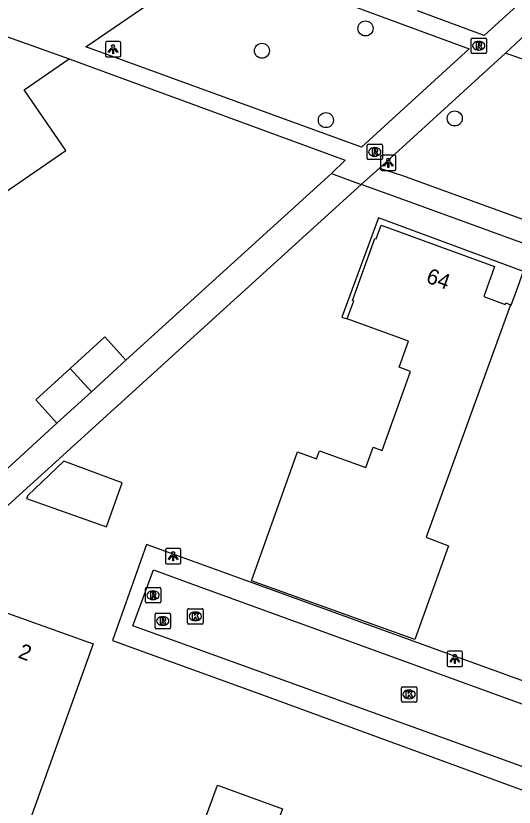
# Model space of a CAD drawing. Extents: x 155275 to 156263, y 382654 to 383635.
# Drawn here: x 155692.4 to 155724.8, y 382957.7 to 383009.2 of the extents above; entities that cross this region are included whole.
import ezdxf

# ---------------------------------------------------------------- set-up
doc = ezdxf.new("R2010")
doc.units = 0
for name, color, linetype in [('IMGEO_Boom', 7, 'Continuous'), ('IMGEO_Kolk', 7, 'Continuous'), ('IMGEO_Lichtpunt', 7, 'Continuous'), ('IMGEO_Pand', 7, 'Continuous'), ('IMGEO_Pand_nummerreeks', 7, 'Continuous'), ('IMGEO_Pand_overbouw', 7, 'Continuous'), ('IMGEO_Rijbaan_lokaal_open', 7, 'Continuous'), ('IMGEO_Rioolput', 7, 'Continuous'), ('IMGEO_Voetpad_open', 7, 'Continuous')]:
    doc.layers.add(name, color=color, linetype=linetype)

msp = doc.modelspace()

# ---------------------------------------------------------------- linework, layer by layer
at = {"layer": 'IMGEO_Boom'}
for centre in [(155715.103, 383008.34), (155708.364, 383006.887), (155720.91, 383002.486), (155712.525, 383002.376)]:
    msp.add_circle(centre, 0.489, dxfattribs=at)
at = {"layer": 'IMGEO_Kolk'}
for p, q in [((155703.53, 382969.684), (155703.53, 382970.536)), ((155703.605, 382970.61), (155704.457, 382970.61)), ((155704.531, 382970.536), (155704.531, 382969.684)), ((155704.018, 382970.39), (155704.043, 382970.39)), ((155704.457, 382969.61), (155703.605, 382969.61)), ((155704.041, 382969.83), (155704.016, 382969.83)), ((155717.436, 382964.61), (155717.436, 382965.462)), ((155717.511, 382965.536), (155718.363, 382965.536)), ((155718.437, 382965.462), (155718.437, 382964.61)), ((155717.924, 382965.316), (155717.949, 382965.316)), ((155718.363, 382964.536), (155717.511, 382964.536)), ((155717.947, 382964.756), (155717.922, 382964.756))]:
    msp.add_line(p, q, dxfattribs=at)
for points in [[(155703.53, 382969.684), (155703.53, 382970.536)], [(155703.605, 382970.61), (155704.457, 382970.61)], [(155704.531, 382970.536), (155704.531, 382969.684)], [(155703.851, 382970.31), (155703.974, 382970.31), (155703.974, 382970.159), (155704.104, 382970.31), (155704.268, 382970.31), (155704.122, 382970.159), (155704.275, 382969.91), (155704.123, 382969.91), (155704.038, 382970.074), (155703.974, 382970.007), (155703.974, 382969.91), (155703.851, 382969.91), (155703.851, 382970.31)], [(155704.457, 382969.61), (155703.605, 382969.61)], [(155717.436, 382964.61), (155717.436, 382965.462)], [(155717.511, 382965.536), (155718.363, 382965.536)], [(155718.437, 382965.462), (155718.437, 382964.61)], [(155717.757, 382965.236), (155717.88, 382965.236), (155717.88, 382965.085), (155718.01, 382965.236), (155718.174, 382965.236), (155718.028, 382965.085), (155718.181, 382964.836), (155718.029, 382964.836), (155717.944, 382965), (155717.88, 382964.933), (155717.88, 382964.836), (155717.757, 382964.836), (155717.757, 382965.236)], [(155718.363, 382964.536), (155717.511, 382964.536)]]:
    msp.add_lwpolyline(points, dxfattribs=at)
for centre, start, end in [((155703.607, 382970.534), 91.552, 178.448), ((155703.607, 382970.534), 91.552, 178.448), ((155704.455, 382970.534), 1.552, 88.448), ((155704.455, 382970.534), 1.552, 88.448), ((155703.607, 382969.686), 181.552, 268.448), ((155703.607, 382969.686), 181.552, 268.448), ((155704.455, 382969.686), 271.552, 358.448), ((155704.455, 382969.686), 271.552, 358.448), ((155717.513, 382965.46), 91.552, 178.448), ((155717.513, 382965.46), 91.552, 178.448), ((155718.361, 382965.46), 1.552, 88.448), ((155718.361, 382965.46), 1.552, 88.448), ((155717.513, 382964.612), 181.552, 268.448), ((155717.513, 382964.612), 181.552, 268.448), ((155718.361, 382964.612), 271.552, 358.448), ((155718.361, 382964.612), 271.552, 358.448)]:
    msp.add_arc(centre, 0.0765, start, end, dxfattribs=at)
for centre, major_axis, ratio, start_param, end_param in [((155704.017, 382970.11), (-0.387, 0.002), 0.722429, 4.712389, 7.853982), ((155704.042, 382970.11), (-0.39, 0.002), 0.717154, 1.570796, 4.712389), ((155717.923, 382965.036), (-0.387, 0.002), 0.722429, 4.712389, 7.853982), ((155717.948, 382965.036), (-0.39, 0.002), 0.717154, 1.570796, 4.712389)]:
    msp.add_ellipse(centre, major_axis=major_axis, ratio=ratio, start_param=start_param, end_param=end_param, dxfattribs=at)
at = {"layer": 'IMGEO_Lichtpunt'}
for p, q in [((155698.183, 383007.391), (155698.183, 383006.584)), ((155698.183, 383007.391), (155698.183, 383006.584)), ((155699.085, 383007.486), (155698.277, 383007.486)), ((155699.085, 383007.486), (155698.277, 383007.486)), ((155699.179, 383006.584), (155699.179, 383007.391)), ((155699.179, 383006.584), (155699.179, 383007.391)), ((155698.277, 383006.49), (155699.085, 383006.49)), ((155698.277, 383006.49), (155699.085, 383006.49)), ((155716.089, 383000.004), (155716.089, 382999.197)), ((155716.089, 383000.004), (155716.089, 382999.197)), ((155716.991, 383000.099), (155716.183, 383000.099)), ((155716.991, 383000.099), (155716.183, 383000.099)), ((155717.085, 382999.197), (155717.085, 383000.004)), ((155717.085, 382999.197), (155717.085, 383000.004)), ((155716.183, 382999.103), (155716.991, 382999.103)), ((155716.183, 382999.103), (155716.991, 382999.103)), ((155702.088, 382974.421), (155702.088, 382973.614)), ((155702.088, 382974.421), (155702.088, 382973.614)), ((155702.99, 382974.516), (155702.182, 382974.516)), ((155702.99, 382974.516), (155702.182, 382974.516)), ((155703.084, 382973.614), (155703.084, 382974.421)), ((155703.084, 382973.614), (155703.084, 382974.421)), ((155702.182, 382973.52), (155702.99, 382973.52)), ((155702.182, 382973.52), (155702.99, 382973.52)), ((155720.416, 382967.749), (155720.416, 382966.942)), ((155720.416, 382967.749), (155720.416, 382966.942)), ((155721.318, 382967.844), (155720.51, 382967.844)), ((155721.318, 382967.844), (155720.51, 382967.844)), ((155721.412, 382966.942), (155721.412, 382967.749)), ((155721.412, 382966.942), (155721.412, 382967.749)), ((155720.51, 382966.848), (155721.318, 382966.848)), ((155720.51, 382966.848), (155721.318, 382966.848))]:
    msp.add_line(p, q, dxfattribs=at)
for points in [[(155698.557, 383007.055), (155698.596, 383007.027), (155698.408, 383006.765), (155698.37, 383006.792), (155698.557, 383007.055)], [(155698.659, 383007.007), (155698.706, 383007.007), (155698.706, 383006.685), (155698.659, 383006.685), (155698.659, 383007.007)], [(155698.769, 383007.027), (155698.807, 383007.054), (155698.994, 383006.792), (155698.955, 383006.764), (155698.769, 383007.027)], [(155716.463, 382999.668), (155716.502, 382999.64), (155716.314, 382999.378), (155716.276, 382999.405), (155716.463, 382999.668)], [(155716.565, 382999.62), (155716.612, 382999.62), (155716.612, 382999.298), (155716.565, 382999.298), (155716.565, 382999.62)], [(155716.675, 382999.64), (155716.713, 382999.667), (155716.9, 382999.405), (155716.861, 382999.377), (155716.675, 382999.64)], [(155702.462, 382974.085), (155702.501, 382974.057), (155702.313, 382973.795), (155702.275, 382973.822), (155702.462, 382974.085)], [(155702.674, 382974.057), (155702.712, 382974.084), (155702.899, 382973.822), (155702.86, 382973.794), (155702.674, 382974.057)], [(155702.564, 382974.037), (155702.611, 382974.037), (155702.611, 382973.715), (155702.564, 382973.715), (155702.564, 382974.037)], [(155720.79, 382967.413), (155720.829, 382967.385), (155720.641, 382967.123), (155720.603, 382967.15), (155720.79, 382967.413)], [(155721.002, 382967.385), (155721.04, 382967.412), (155721.227, 382967.15), (155721.188, 382967.122), (155721.002, 382967.385)], [(155720.892, 382967.365), (155720.939, 382967.365), (155720.939, 382967.043), (155720.892, 382967.043), (155720.892, 382967.365)]]:
    msp.add_lwpolyline(points, dxfattribs=at)
for centre in [(155698.682, 383007.189), (155716.588, 382999.802), (155702.587, 382974.219), (155720.915, 382967.547)]:
    msp.add_circle(centre, 0.0994, dxfattribs=at)
for centre, start, end in [((155698.277, 383007.391), 90, 180), ((155698.277, 383007.391), 90, 180), ((155699.085, 383007.391), 0, 90), ((155699.085, 383007.391), 0, 90), ((155698.277, 383006.584), 180, 270), ((155698.277, 383006.584), 180, 270), ((155699.085, 383006.584), 270, 0), ((155699.085, 383006.584), 270, 360), ((155716.183, 383000.004), 90, 180), ((155716.183, 383000.004), 90, 180), ((155716.991, 383000.004), 0, 90), ((155716.991, 383000.004), 0, 90), ((155716.183, 382999.197), 180, 270), ((155716.183, 382999.197), 180, 270), ((155716.991, 382999.197), 270, 0), ((155716.991, 382999.197), 270, 360), ((155702.182, 382974.421), 90, 180), ((155702.182, 382974.421), 90, 180), ((155702.99, 382974.421), 0, 90), ((155702.99, 382974.421), 0, 90), ((155702.182, 382973.614), 180, 270), ((155702.182, 382973.614), 180, 270), ((155702.99, 382973.614), 270, 0), ((155702.99, 382973.614), 270, 360), ((155720.51, 382967.749), 90, 180), ((155720.51, 382967.749), 90, 180), ((155721.318, 382967.749), 0, 90), ((155721.318, 382967.749), 0, 90), ((155720.51, 382966.942), 180, 270), ((155720.51, 382966.942), 180, 270), ((155721.318, 382966.942), 270, 0), ((155721.318, 382966.942), 270, 360)]:
    msp.add_arc(centre, 0.0946, start, end, dxfattribs=at)
at = {"layer": 'IMGEO_Pand'}
for points in [[(155685.053, 383010.212), (155695.816, 383006.356)], [(155688.866, 382998.705), (155690.229, 382996.715), (155695.6, 383000.393), (155692.889, 383004.353), (155695.816, 383006.356)], [(155719.049, 382975.249), (155719.097, 382975.23), (155720.51, 382974.702), (155718.311, 382968.602), (155707.68, 382972.411), (155710.685, 382980.799), (155711.918, 382980.357), (155712.104, 382980.875), (155715.114, 382979.79), (155715.594, 382981.116), (155716.177, 382980.905), (155718.035, 382986.039), (155717.283, 382986.311), (155717.895, 382988.004), (155713.908, 382989.447), (155714.334, 382990.622), (155714.249, 382990.653), (155715.709, 382994.686), (155715.794, 382994.656), (155716.114, 382995.54), (155723.503, 382992.865), (155723.342, 382992.424), (155722.794, 382990.904), (155724.189, 382990.392), (155724.23, 382990.493), (155724.545, 382990.369), (155719.049, 382975.249)], [(155699.514, 382986.761), (155698.145, 382988.276), (155695.896, 382986.233)], [(155697.27, 382984.72), (155699.514, 382986.761)], [(155695.896, 382986.233), (155693.647, 382984.19), (155695.022, 382982.676)], [(155697.27, 382984.72), (155695.896, 382986.233)], [(155695.022, 382982.676), (155697.27, 382984.72)], [(155698.243, 382975.942), (155699.266, 382978.783), (155695.474, 382980.199), (155693.123, 382977.967), (155693.044, 382977.784), (155698.243, 382975.942)], [(155688.871, 382944.631), (155683.168, 382946.682), (155683.524, 382947.67), (155681.999, 382948.218), (155681.749, 382947.521), (155678.228, 382948.933), (155680.654, 382953.075), (155684.796, 382951.52), (155685.638, 382954.043), (155684.546, 382954.463), (155686.112, 382958.532), (155687.232, 382958.101), (155688.473, 382961.906), (155686.54, 382962.642), (155687.629, 382964.495), (155687.67, 382964.565), (155687.418, 382964.625), (155690.944, 382970.63), (155697.388, 382968.32), (155688.871, 382944.631)], [(155705.546, 382946.147), (155705.41, 382946.197), (155704.99, 382945.03), (155703.054, 382945.732), (155701.076, 382940.28), (155692.707, 382943.307), (155695.029, 382949.709), (155695.188, 382949.651), (155695.869, 382951.532), (155697.693, 382950.872), (155698.68, 382953.599), (155699.808, 382953.191), (155700.87, 382956.114), (155703.958, 382954.988), (155705.467, 382959.123), (155709.692, 382957.595), (155705.546, 382946.147)]]:
    msp.add_lwpolyline(points, dxfattribs=at)
at = {"layer": 'IMGEO_Pand_overbouw'}
msp.add_lwpolyline([(155725.305, 382992.323), (155725.385, 382992.535), (155715.951, 382996.018), (155713.572, 382989.573), (155713.908, 382989.447), (155714.334, 382990.622), (155714.249, 382990.653), (155715.709, 382994.686), (155715.794, 382994.656), (155716.114, 382995.54), (155723.503, 382992.865), (155723.342, 382992.424), (155722.794, 382990.904), (155724.189, 382990.392), (155724.23, 382990.493), (155724.589, 382990.352), (155725.012, 382991.517)], close=True, dxfattribs=at)
at = {"layer": 'IMGEO_Rijbaan_lokaal_open'}
msp.add_lwpolyline([(155764.453, 382946.196), (155699.973, 382969.498), (155701.308, 382973.138), (155704.093, 382972.126), (155765.747, 382949.717)], dxfattribs=at)
at = {"layer": 'IMGEO_Rioolput'}
for p, q in [((155721.974, 383006.788), (155721.974, 383007.64)), ((155722.049, 383007.714), (155722.901, 383007.714)), ((155722.975, 383007.64), (155722.975, 383006.788)), ((155722.462, 383007.494), (155722.487, 383007.494)), ((155722.901, 383006.714), (155722.049, 383006.714)), ((155722.485, 383006.934), (155722.46, 383006.934)), ((155715.205, 382999.883), (155715.205, 383000.735)), ((155715.28, 383000.809), (155716.132, 383000.809)), ((155715.693, 383000.589), (155715.718, 383000.589)), ((155716.206, 383000.735), (155716.206, 382999.883)), ((155716.132, 382999.809), (155715.28, 382999.809)), ((155715.716, 383000.029), (155715.691, 383000.029)), ((155700.778, 382971.057), (155700.778, 382971.909)), ((155700.853, 382971.983), (155701.705, 382971.983)), ((155701.266, 382971.763), (155701.291, 382971.763)), ((155701.779, 382971.909), (155701.779, 382971.057)), ((155701.289, 382971.203), (155701.264, 382971.203)), ((155701.705, 382970.983), (155700.853, 382970.983)), ((155701.414, 382969.383), (155701.414, 382970.235)), ((155701.489, 382970.309), (155702.341, 382970.309)), ((155701.902, 382970.089), (155701.927, 382970.089)), ((155702.415, 382970.235), (155702.415, 382969.383)), ((155701.925, 382969.529), (155701.9, 382969.529)), ((155702.341, 382969.309), (155701.489, 382969.309))]:
    msp.add_line(p, q, dxfattribs=at)
for points in [[(155721.974, 383006.788), (155721.974, 383007.64)], [(155722.049, 383007.714), (155722.901, 383007.714)], [(155722.975, 383007.64), (155722.975, 383006.788)], [(155722.563, 383007.412), (155722.311, 383007.414), (155722.311, 383007.014)], [(155722.311, 383007.014), (155722.435, 383007.014), (155722.435, 383007.176), (155722.446, 383007.176)], [(155722.489, 383007.333), (155722.435, 383007.333), (155722.435, 383007.252)], [(155722.435, 383007.252), (155722.487, 383007.252)], [(155722.493, 383007.147), (155722.564, 383007.014), (155722.704, 383007.014), (155722.639, 383007.14)], [(155722.901, 383006.714), (155722.049, 383006.714)], [(155715.205, 382999.883), (155715.205, 383000.735)], [(155715.28, 383000.809), (155716.132, 383000.809)], [(155715.794, 383000.507), (155715.542, 383000.509), (155715.542, 383000.109)], [(155715.72, 383000.428), (155715.666, 383000.428), (155715.666, 383000.347)], [(155715.666, 383000.347), (155715.718, 383000.347)], [(155716.206, 383000.735), (155716.206, 382999.883)], [(155716.132, 382999.809), (155715.28, 382999.809)], [(155715.542, 383000.109), (155715.666, 383000.109), (155715.666, 383000.271), (155715.677, 383000.271)], [(155715.724, 383000.242), (155715.795, 383000.109), (155715.935, 383000.109), (155715.87, 383000.235)], [(155700.778, 382971.057), (155700.778, 382971.909)], [(155700.853, 382971.983), (155701.705, 382971.983)], [(155701.367, 382971.681), (155701.115, 382971.683), (155701.115, 382971.283)], [(155701.293, 382971.602), (155701.239, 382971.602), (155701.239, 382971.521)], [(155701.239, 382971.521), (155701.291, 382971.521)], [(155701.779, 382971.909), (155701.779, 382971.057)], [(155701.115, 382971.283), (155701.239, 382971.283), (155701.239, 382971.445), (155701.25, 382971.445)], [(155701.297, 382971.416), (155701.368, 382971.283), (155701.508, 382971.283), (155701.443, 382971.409)], [(155701.705, 382970.983), (155700.853, 382970.983)], [(155701.414, 382969.383), (155701.414, 382970.235)], [(155701.489, 382970.309), (155702.341, 382970.309)], [(155702.003, 382970.007), (155701.751, 382970.009), (155701.751, 382969.609)], [(155702.415, 382970.235), (155702.415, 382969.383)], [(155701.751, 382969.609), (155701.875, 382969.609), (155701.875, 382969.771), (155701.886, 382969.771)], [(155701.929, 382969.928), (155701.875, 382969.928), (155701.875, 382969.847)], [(155701.875, 382969.847), (155701.927, 382969.847)], [(155701.933, 382969.742), (155702.004, 382969.609), (155702.144, 382969.609), (155702.079, 382969.735)], [(155702.341, 382969.309), (155701.489, 382969.309)]]:
    msp.add_lwpolyline(points, dxfattribs=at)
for centre, radius, start, end in [((155722.051, 383007.638), 0.0765, 91.552, 178.448), ((155722.051, 383007.638), 0.0765, 91.552, 178.448), ((155722.899, 383007.638), 0.0765, 1.552, 88.448), ((155722.899, 383007.638), 0.0765, 1.552, 88.448), ((155722.445, 383007.123), 0.0533, 26.0293, 88.6989), ((155722.471, 383007.441), 0.19, 274.7715, 282.9687), ((155722.495, 383007.237), 0.0964, 77.0061, 93.1865), ((155722.509, 383007.294), 0.0378, 276.6634, 79.6772), ((155722.562, 383007.302), 0.109, 350.3612, 89.416), ((155722.56, 383007.302), 0.112, 277.5842, 350.9817), ((155722.544, 383007.087), 0.108, 29.5134, 73.7905), ((155722.051, 383006.79), 0.0765, 181.552, 268.448), ((155722.051, 383006.79), 0.0765, 181.552, 268.448), ((155722.899, 383006.79), 0.0765, 271.552, 358.448), ((155722.899, 383006.79), 0.0765, 271.552, 358.448), ((155715.282, 383000.733), 0.0765, 91.552, 178.448), ((155715.282, 383000.733), 0.0765, 91.552, 178.448), ((155715.702, 383000.536), 0.19, 274.7715, 282.9687), ((155715.726, 383000.332), 0.0964, 77.0061, 93.1865), ((155715.74, 383000.389), 0.0378, 276.6634, 79.6772), ((155715.793, 383000.397), 0.109, 350.3612, 89.416), ((155715.791, 383000.397), 0.112, 277.5842, 350.9817), ((155716.13, 383000.733), 0.0765, 1.552, 88.448), ((155716.13, 383000.733), 0.0765, 1.552, 88.448), ((155715.282, 382999.885), 0.0765, 181.552, 268.448), ((155715.282, 382999.885), 0.0765, 181.552, 268.448), ((155715.676, 383000.218), 0.0533, 26.0293, 88.6989), ((155715.775, 383000.182), 0.108, 29.5134, 73.7905), ((155716.13, 382999.885), 0.0765, 271.552, 358.448), ((155716.13, 382999.885), 0.0765, 271.552, 358.448), ((155700.855, 382971.907), 0.0765, 91.552, 178.448), ((155700.855, 382971.907), 0.0765, 91.552, 178.448), ((155701.275, 382971.71), 0.19, 274.7715, 282.9687), ((155701.299, 382971.506), 0.0964, 77.0061, 93.1865), ((155701.313, 382971.563), 0.0378, 276.6634, 79.6772), ((155701.366, 382971.571), 0.109, 350.3612, 89.416), ((155701.364, 382971.571), 0.112, 277.5842, 350.9817), ((155701.703, 382971.907), 0.0765, 1.552, 88.448), ((155701.703, 382971.907), 0.0765, 1.552, 88.448), ((155700.855, 382971.059), 0.0765, 181.552, 268.448), ((155700.855, 382971.059), 0.0765, 181.552, 268.448), ((155701.249, 382971.392), 0.0533, 26.0293, 88.6989), ((155701.348, 382971.356), 0.108, 29.5134, 73.7905), ((155701.703, 382971.059), 0.0765, 271.552, 358.448), ((155701.703, 382971.059), 0.0765, 271.552, 358.448), ((155701.491, 382970.233), 0.0765, 91.552, 178.448), ((155701.491, 382970.233), 0.0765, 91.552, 178.448), ((155702.002, 382969.897), 0.109, 350.3612, 89.416), ((155702.339, 382970.233), 0.0765, 1.552, 88.448), ((155702.339, 382970.233), 0.0765, 1.552, 88.448), ((155701.885, 382969.718), 0.0533, 26.0293, 88.6989), ((155701.911, 382970.036), 0.19, 274.7715, 282.9687), ((155701.935, 382969.832), 0.0964, 77.0061, 93.1865), ((155701.949, 382969.889), 0.0378, 276.6634, 79.6772), ((155702, 382969.897), 0.112, 277.5842, 350.9817), ((155701.984, 382969.682), 0.108, 29.5134, 73.7905), ((155701.491, 382969.385), 0.0765, 181.552, 268.448), ((155701.491, 382969.385), 0.0765, 181.552, 268.448), ((155702.339, 382969.385), 0.0765, 271.552, 358.448), ((155702.339, 382969.385), 0.0765, 271.552, 358.448)]:
    msp.add_arc(centre, radius, start, end, dxfattribs=at)
for centre, major_axis, ratio, start_param, end_param in [((155722.461, 383007.214), (-0.387, 0.002), 0.722429, 4.712389, 7.853982), ((155722.486, 383007.214), (-0.39, 0.002), 0.717154, 1.570796, 4.712389), ((155715.692, 383000.309), (-0.387, 0.002), 0.722429, 4.712389, 7.853982), ((155715.717, 383000.309), (-0.39, 0.002), 0.717154, 1.570796, 4.712389), ((155701.265, 382971.483), (-0.387, 0.002), 0.722429, 4.712389, 7.853982), ((155701.29, 382971.483), (-0.39, 0.002), 0.717154, 1.570796, 4.712389), ((155701.901, 382969.809), (-0.387, 0.002), 0.722429, 4.712389, 7.853982), ((155701.926, 382969.809), (-0.39, 0.002), 0.717154, 1.570796, 4.712389)]:
    msp.add_ellipse(centre, major_axis=major_axis, ratio=ratio, start_param=start_param, end_param=end_param, dxfattribs=at)
at = {"layer": 'IMGEO_Voetpad_open'}
for points in [[(155726.911, 383017.112), (155729.253, 383013.733), (155722.833, 383007.888), (155718.485, 383009.487)], [(155721.851, 383007.016), (155714.841, 383000.626), (155696.904, 383007.145), (155705.515, 383013.037), (155721.851, 383007.016)], [(155724.202, 383006.739), (155725.512, 383007.937)], [(155716.007, 382999.258), (155724.202, 383006.739)], [(155716.007, 382999.258), (155717.505, 382998.779), (155742.135, 382989.833), (155745.518, 382999.026), (155725.981, 383006.094), (155724.202, 383006.739)], [(155695.816, 383006.356), (155713.788, 382999.781), (155712.896, 382998.895)], [(155712.896, 382998.895), (155699.514, 382986.761)], [(155712.896, 382998.895), (155714.822, 382998.195)], [(155714.822, 382998.195), (155716.007, 382999.258)], [(155714.822, 382998.195), (155661.085, 382949.427)], [(155777.863, 382975.272), (155777.718, 382975.325), (155717.058, 382997.382), (155714.822, 382998.195)], [(155695.022, 382982.676), (155691.01, 382979.007)], [(155766.739, 382950.921), (155700.85, 382974.779), (155698.641, 382968.533), (155708.405, 382965.011), (155764.351, 382944.523)]]:
    msp.add_lwpolyline(points, dxfattribs=at)

# ---------------------------------------------------------------- texts
at = {"layer": 'IMGEO_Pand_nummerreeks'}
for s, rotation, p in [('64', 340.1012, (155718.983, 382991.842)), ('2', 340.2788, (155692.447, 382967.436))]:
    msp.add_text(s, height=1, rotation=rotation, dxfattribs=at).set_placement(p)

doc.saveas('drawing.dxf')
